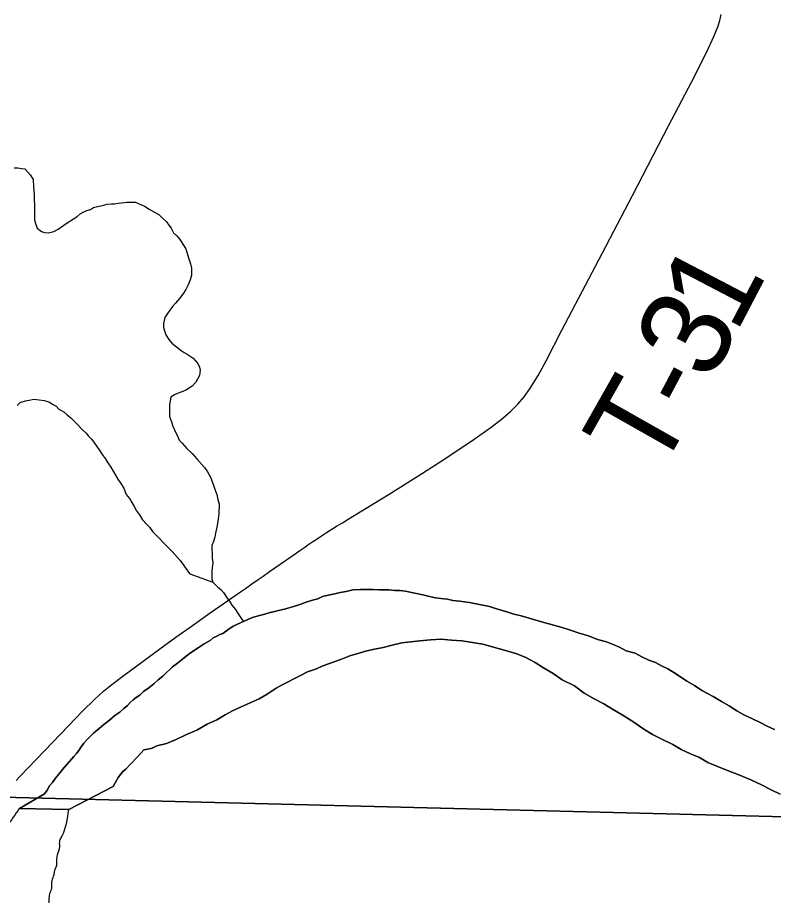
# Model space of a CAD drawing. Extents: x 0 to 64.8, y -5 to 22.
# Drawn here: x 5.817 to 6.296, y 19.777 to 20.333 of the extents above; entities that cross this region are included whole.
import ezdxf

# ---------------------------------------------------------------- set-up
doc = ezdxf.new("R2010")
doc.units = 0
for name, color, linetype in [('GM_X_Adjacent_County', 7, 'Continuous'), ('GM_X_County', 7, 'Continuous'), ('GM_X_Major_River', 7, 'Continuous'), ('GM_X_Minor_River', 7, 'Continuous'), ('GM_X_Township', 7, 'Continuous'), ('GM_X_Township_Road', 7, 'Continuous'), ('GM_X_Township_Road_Text', 7, 'Continuous')]:
    doc.layers.add(name, color=color, linetype=linetype)

msp = doc.modelspace()

# ---------------------------------------------------------------- linework, layer by layer
at = {"layer": 'GM_X_Adjacent_County'}
for points in [[(5.389, 19.84945), (5.43252, 19.84875), (5.46984, 19.84785), (5.65344, 19.8431), (5.76533, 19.84042), (5.77168, 19.84027), (5.78773, 19.84007), (5.80115, 19.83966), (5.81576, 19.8392), (6.48839, 19.82233), (6.75027, 19.81474), (6.76179, 19.81479), (6.79501, 19.81422), (6.90684, 19.8113), (6.9845, 19.80949)], [(6.9845, 19.80949), (6.90684, 19.8113), (6.79501, 19.81422), (6.76179, 19.81479), (6.75027, 19.81474), (6.48839, 19.82233), (5.81576, 19.8392), (5.80115, 19.83966), (5.78773, 19.84007), (5.77168, 19.84027), (5.76533, 19.84042), (5.65344, 19.8431), (5.46984, 19.84785), (5.43252, 19.84875), (5.389, 19.84945)]]:
    msp.add_lwpolyline(points, dxfattribs=at)
at = {"layer": 'GM_X_County'}
for points in [[(6.9845, 19.80949), (6.90684, 19.8113), (6.79501, 19.81422), (6.76179, 19.81479), (6.75027, 19.81474), (6.48839, 19.82233), (5.81576, 19.8392), (5.80115, 19.83966), (5.78773, 19.84007), (5.77168, 19.84027), (5.76533, 19.84042), (5.65344, 19.8431), (5.46984, 19.84785), (5.43252, 19.84875), (5.389, 19.84945)], [(5.389, 19.84945), (5.43252, 19.84875), (5.46984, 19.84785), (5.65344, 19.8431), (5.76533, 19.84042), (5.77168, 19.84027), (5.78773, 19.84007), (5.80115, 19.83966), (5.81576, 19.8392), (6.48839, 19.82233), (6.75027, 19.81474), (6.76179, 19.81479), (6.79501, 19.81422), (6.90684, 19.8113), (6.9845, 19.80949)]]:
    msp.add_lwpolyline(points, dxfattribs=at)
at = {"layer": 'GM_X_Major_River'}
for p, q in [((5.84927, 19.83155), (5.81799, 19.83221)), ((5.81805, 19.83225), (5.84929, 19.83155))]:
    msp.add_line(p, q, dxfattribs=at)
for points in [[(6.29639, 19.88239), (6.29185, 19.88437), (6.28733, 19.88672), (6.28242, 19.88908), (6.27751, 19.89144), (6.27261, 19.89418), (6.26771, 19.8973), (6.26281, 19.90004), (6.25754, 19.90316), (6.25037, 19.90708), (6.24585, 19.9102), (6.24096, 19.91294), (6.23681, 19.91566), (6.23267, 19.91839), (6.2289, 19.92073), (6.22475, 19.9227), (6.22098, 19.92466), (6.21682, 19.92625), (6.21229, 19.92823), (6.20814, 19.93057), (6.20246, 19.93219), (6.19831, 19.93453), (6.19415, 19.93612), (6.18999, 19.93771), (6.18432, 19.93932), (6.17864, 19.9417), (6.17259, 19.94331), (6.16729, 19.9453), (6.16199, 19.94691), (6.14874, 19.95054), (6.14306, 19.95216), (6.13889, 19.95336), (6.1351, 19.95456), (6.13132, 19.95539), (6.12753, 19.95659), (6.12337, 19.9578), (6.11958, 19.959), (6.1158, 19.9602), (6.11162, 19.96103), (6.10746, 19.96185), (6.10328, 19.96268), (6.09683, 19.96355), (6.09265, 19.964), (6.08924, 19.96481), (6.08507, 19.96526), (6.08165, 19.9657), (6.07786, 19.96652), (6.07445, 19.96733), (6.07066, 19.96816), (6.06649, 19.96898), (6.0627, 19.9698), (6.05928, 19.97024), (6.05586, 19.9703), (6.05206, 19.97074), (6.04902, 19.97079), (6.04598, 19.97084), (6.04217, 19.9709), (6.03875, 19.97095), (6.03419, 19.97103), (6.02924, 19.97073), (6.02504, 19.96966), (6.02122, 19.96896), (6.01779, 19.96825), (6.01473, 19.96754), (6.01015, 19.96648), (6.00709, 19.96501), (6.00365, 19.9643), (5.99983, 19.96284), (5.99639, 19.96176), (5.99256, 19.9603), (5.98951, 19.95959), (5.98607, 19.95851), (5.98301, 19.9578), (5.97996, 19.95709), (5.9769, 19.95638), (5.97346, 19.95529), (5.96926, 19.95422), (5.96582, 19.95314), (5.96276, 19.95205), (5.95586, 19.94874), (5.95356, 19.94764), (5.9501, 19.94541), (5.94703, 19.94318), (5.94511, 19.94245), (5.9432, 19.94134), (5.94089, 19.94024), (5.93897, 19.93875), (5.93705, 19.93764), (5.93513, 19.93653), (5.93129, 19.93394)], [(5.93129, 19.93394), (5.93513, 19.93653), (5.93705, 19.93764), (5.93897, 19.93875), (5.94089, 19.94024), (5.9432, 19.94134), (5.94511, 19.94245), (5.94703, 19.94318), (5.9501, 19.94541), (5.95356, 19.94764), (5.95586, 19.94874), (5.96276, 19.95205), (5.96582, 19.95314), (5.96926, 19.95422), (5.97346, 19.95529), (5.9769, 19.95638), (5.97996, 19.95709), (5.98301, 19.9578), (5.98607, 19.95851), (5.98951, 19.95959), (5.99256, 19.9603), (5.99639, 19.96176), (5.99983, 19.96284), (6.00365, 19.9643), (6.00709, 19.96501), (6.01015, 19.96648), (6.01473, 19.96754), (6.01779, 19.96825), (6.02122, 19.96896), (6.02504, 19.96966), (6.02924, 19.97073), (6.03419, 19.97103), (6.03875, 19.97095), (6.04217, 19.9709), (6.04598, 19.97084), (6.04902, 19.97079), (6.05206, 19.97074), (6.05586, 19.9703), (6.05928, 19.97024), (6.0627, 19.9698), (6.06649, 19.96898), (6.07066, 19.96816), (6.07445, 19.96733), (6.07786, 19.96652), (6.08165, 19.9657), (6.08507, 19.96526), (6.08924, 19.96481), (6.09265, 19.964), (6.09683, 19.96355), (6.10328, 19.96268), (6.10746, 19.96185), (6.11162, 19.96103), (6.1158, 19.9602), (6.11958, 19.959), (6.12337, 19.9578), (6.12753, 19.95659), (6.13132, 19.95539), (6.1351, 19.95456), (6.13889, 19.95336), (6.14306, 19.95216), (6.14874, 19.95054), (6.16199, 19.94691), (6.16729, 19.9453), (6.17259, 19.94331), (6.17864, 19.9417), (6.18432, 19.93932), (6.18999, 19.93771), (6.19415, 19.93612), (6.19831, 19.93453), (6.20246, 19.93219), (6.20814, 19.93057), (6.21229, 19.92823), (6.21682, 19.92625), (6.22098, 19.92466), (6.22475, 19.9227), (6.2289, 19.92073), (6.23267, 19.91839), (6.23681, 19.91566), (6.24096, 19.91294), (6.24585, 19.9102), (6.25037, 19.90708), (6.25754, 19.90316), (6.26281, 19.90004), (6.26771, 19.8973), (6.27261, 19.89418), (6.27751, 19.89144), (6.28242, 19.88908), (6.28733, 19.88672), (6.29185, 19.88437), (6.29639, 19.88239)], [(5.84929, 19.83155), (5.87742, 19.84627), (5.88055, 19.85192), (5.88366, 19.85567), (5.88558, 19.85716), (5.88829, 19.86015), (5.89332, 19.86539), (5.89681, 19.86951), (5.89947, 19.86985), (5.90215, 19.87057), (5.90521, 19.87204), (5.91132, 19.87346), (5.91745, 19.87602), (5.92358, 19.87896), (5.93047, 19.88189), (5.937, 19.88558), (5.94313, 19.88852), (5.9485, 19.89148), (5.9531, 19.89406), (5.95847, 19.89663), (5.96421, 19.8992), (5.96996, 19.90177), (5.97495, 19.90473), (5.98072, 19.90843), (5.98456, 19.91065), (5.98839, 19.91249), (5.99184, 19.91433), (5.99606, 19.91655), (6.00066, 19.91875), (6.00563, 19.92057), (6.01099, 19.92276), (6.01673, 19.92495), (6.02208, 19.92676), (6.02744, 19.92896), (6.03394, 19.93075), (6.03814, 19.9322), (6.0431, 19.93326), (6.04845, 19.93431), (6.05417, 19.93574), (6.06028, 19.93716), (6.066, 19.93783), (6.07171, 19.9385), (6.07857, 19.93914), (6.08504, 19.93942), (6.09188, 19.93893), (6.09834, 19.93844), (6.10631, 19.93717), (6.11162, 19.93633), (6.12752, 19.93189), (6.1332, 19.93027), (6.13887, 19.9279), (6.14491, 19.92477), (6.15018, 19.92126), (6.15621, 19.91774), (6.16185, 19.91385), (6.16978, 19.90992), (6.17579, 19.90526), (6.1822, 19.90173), (6.18824, 19.8986), (6.19389, 19.89508), (6.19992, 19.89157), (6.2067, 19.88727), (6.2131, 19.88299), (6.21912, 19.87909), (6.22554, 19.87595), (6.23196, 19.8728), (6.23723, 19.86968), (6.24328, 19.86692), (6.24894, 19.86455), (6.25422, 19.86142), (6.25989, 19.85905), (6.26669, 19.85628), (6.27387, 19.8535), (6.28143, 19.85034), (6.28823, 19.84719), (6.29427, 19.84405), (6.29993, 19.84129)], [(6.29993, 19.84129), (6.29427, 19.84405), (6.28823, 19.84719), (6.28143, 19.85034), (6.27387, 19.8535), (6.26669, 19.85628), (6.25989, 19.85905), (6.25422, 19.86142), (6.24894, 19.86455), (6.24328, 19.86692), (6.23723, 19.86968), (6.23196, 19.8728), (6.22554, 19.87595), (6.21912, 19.87909), (6.2131, 19.88299), (6.2067, 19.88727), (6.19992, 19.89157), (6.19389, 19.89508), (6.18824, 19.8986), (6.1822, 19.90173), (6.17579, 19.90526), (6.16978, 19.90992), (6.16185, 19.91385), (6.15621, 19.91774), (6.15018, 19.92126), (6.14491, 19.92477), (6.13887, 19.9279), (6.1332, 19.93027), (6.12752, 19.93189), (6.11162, 19.93633), (6.10631, 19.93717), (6.09834, 19.93844), (6.09188, 19.93893), (6.08504, 19.93942), (6.07857, 19.93914), (6.07171, 19.9385), (6.066, 19.93783), (6.06028, 19.93716), (6.05417, 19.93574), (6.04845, 19.93431), (6.0431, 19.93326), (6.03814, 19.9322), (6.03394, 19.93075), (6.02744, 19.92896), (6.02208, 19.92676), (6.01673, 19.92495), (6.01099, 19.92276), (6.00563, 19.92057), (6.00066, 19.91875), (5.99606, 19.91655), (5.99184, 19.91433), (5.98839, 19.91249), (5.98456, 19.91065), (5.98072, 19.90843), (5.97495, 19.90473), (5.96996, 19.90177), (5.96421, 19.8992), (5.95847, 19.89663), (5.9531, 19.89406), (5.9485, 19.89148), (5.94313, 19.88852), (5.937, 19.88558), (5.93047, 19.88189), (5.92358, 19.87896), (5.91745, 19.87602), (5.91132, 19.87346), (5.90521, 19.87204), (5.90215, 19.87057), (5.89947, 19.86985), (5.89681, 19.86951), (5.89332, 19.86539), (5.88829, 19.86015), (5.88558, 19.85716), (5.88366, 19.85567), (5.88055, 19.85192), (5.87742, 19.84627), (5.84929, 19.83155)], [(5.93129, 19.93394), (5.92706, 19.93134), (5.9236, 19.92874), (5.92129, 19.92688), (5.9182, 19.92427), (5.91513, 19.92204), (5.9132, 19.92017), (5.91126, 19.9183), (5.90895, 19.91606), (5.90587, 19.91383), (5.90317, 19.91121), (5.90008, 19.9086), (5.89662, 19.90638), (5.89431, 19.90413), (5.892, 19.90265), (5.89007, 19.90116), (5.88814, 19.8993), (5.88659, 19.89742), (5.88428, 19.89556), (5.88159, 19.89332), (5.87851, 19.89109), (5.87504, 19.88811), (5.87157, 19.8855), (5.86849, 19.88289), (5.86502, 19.87991), (5.86309, 19.87804), (5.86077, 19.8758), (5.85883, 19.87355), (5.85728, 19.8713), (5.85572, 19.86904), (5.85417, 19.86716), (5.85262, 19.86529), (5.85107, 19.86341), (5.84526, 19.85705), (5.84293, 19.85405), (5.84099, 19.85142), (5.83905, 19.84879), (5.83711, 19.84654), (5.83555, 19.84391), (5.83399, 19.84165), (5.81805, 19.83225)], [(5.81805, 19.83225), (5.83399, 19.84165), (5.83555, 19.84391), (5.83711, 19.84654), (5.83905, 19.84879), (5.84099, 19.85142), (5.84293, 19.85405), (5.84526, 19.85705), (5.85107, 19.86341), (5.85262, 19.86529), (5.85417, 19.86716), (5.85572, 19.86904), (5.85728, 19.8713), (5.85883, 19.87355), (5.86077, 19.8758), (5.86309, 19.87804), (5.86502, 19.87991), (5.86849, 19.88289), (5.87157, 19.8855), (5.87504, 19.88811), (5.87851, 19.89109), (5.88159, 19.89332), (5.88428, 19.89556), (5.88659, 19.89742), (5.88814, 19.8993), (5.89007, 19.90116), (5.892, 19.90265), (5.89431, 19.90413), (5.89662, 19.90638), (5.90008, 19.9086), (5.90317, 19.91121), (5.90587, 19.91383), (5.90895, 19.91606), (5.91126, 19.9183), (5.9132, 19.92017), (5.91513, 19.92204), (5.9182, 19.92427), (5.92129, 19.92688), (5.9236, 19.92874), (5.92706, 19.93134), (5.93129, 19.93394)]]:
    msp.add_lwpolyline(points, dxfattribs=at)
for points in [[(5.81799, 19.83221), (5.81022, 19.82135), (5.80824, 19.81875), (5.8062, 19.81426), (5.80561, 19.80745), (5.80438, 19.80445), (5.80388, 19.80066), (5.80218, 19.79464), (5.80169, 19.79124), (5.79972, 19.78865), (5.79876, 19.78222), (5.79827, 19.77882), (5.79702, 19.77506), (5.79646, 19.76938), (5.79369, 19.76567), (5.79279, 19.76115), (5.79233, 19.7585), (5.79139, 19.75284), (5.79092, 19.74981), (5.79008, 19.74718), (5.78956, 19.74264), (5.78862, 19.73698), (5.78892, 19.73431), (5.78919, 19.73088), (5.78949, 19.72822), (5.79079, 19.72134), (5.79147, 19.71866), (5.79175, 19.71561), (5.79241, 19.71217), (5.7938, 19.70833), (5.7941, 19.70567), (5.79578, 19.69878), (5.79645, 19.69572), (5.79825, 19.69263), (5.79923, 19.68766), (5.80062, 19.68344), (5.80275, 19.67881), (5.80527, 19.67456), (5.80593, 19.67112), (5.8066, 19.66844), (5.80878, 19.66533), (5.82755, 19.64663)], [(5.87732, 19.64474), (5.8515, 19.67234), (5.84976, 19.67771), (5.84838, 19.68193), (5.84732, 19.68462), (5.84514, 19.68773), (5.84375, 19.69157), (5.84134, 19.69962), (5.83992, 19.7027), (5.83852, 19.70655), (5.83788, 19.71036), (5.83682, 19.71305), (5.8354, 19.71614), (5.83475, 19.71957), (5.83262, 19.7242), (5.83118, 19.7269), (5.83015, 19.73035), (5.8295, 19.73379), (5.82924, 19.73759), (5.8297, 19.74024), (5.83061, 19.74515), (5.83107, 19.74779), (5.83277, 19.75343), (5.83324, 19.75645), (5.83413, 19.7606), (5.83463, 19.76438), (5.83547, 19.76702), (5.83676, 19.77191), (5.83734, 19.77835), (5.83858, 19.78173), (5.83874, 19.78666), (5.83999, 19.79041), (5.84045, 19.79306), (5.84168, 19.79606), (5.84179, 19.79947), (5.84228, 19.80287), (5.84358, 19.80815), (5.8437, 19.81194), (5.84492, 19.81456), (5.84927, 19.83155)]]:
    msp.add_spline(points, degree=3, dxfattribs=at)
at = {"layer": 'GM_X_Minor_River'}
for points in [[(5.81472, 20.23793), (5.817, 20.23789), (5.81966, 20.23747), (5.82156, 20.23744), (5.82492, 20.23359), (5.82677, 20.23052), (5.82708, 20.22595), (5.82739, 20.22101), (5.82733, 20.21759), (5.82767, 20.21454), (5.82762, 20.21188), (5.82759, 20.20998), (5.82755, 20.20732), (5.82752, 20.20504), (5.82824, 20.20275), (5.82933, 20.1997), (5.83196, 20.19775), (5.83385, 20.19696), (5.83652, 20.19692), (5.83995, 20.19762), (5.84264, 20.1991), (5.8461, 20.2017), (5.84841, 20.20319), (5.85225, 20.20578), (5.85456, 20.20727), (5.85648, 20.20875), (5.8584, 20.20986), (5.8607, 20.21097), (5.863, 20.21169), (5.86491, 20.2128), (5.86759, 20.21352), (5.87064, 20.21423), (5.8737, 20.21494), (5.87636, 20.21527), (5.87826, 20.21524), (5.88055, 20.21559), (5.88627, 20.21625), (5.88893, 20.21621), (5.89159, 20.21617), (5.89348, 20.21538), (5.89537, 20.21459), (5.89726, 20.21379), (5.90027, 20.21185), (5.90367, 20.20989), (5.9063, 20.20833), (5.90818, 20.20678), (5.91118, 20.20369), (5.91267, 20.20177), (5.91416, 20.19984), (5.91563, 20.19678), (5.91788, 20.19484), (5.91975, 20.19253), (5.92198, 20.18908), (5.92346, 20.18677), (5.92419, 20.18448), (5.92527, 20.18104), (5.92636, 20.17722), (5.92707, 20.17455), (5.927, 20.16999), (5.92619, 20.16696), (5.92501, 20.16395), (5.92344, 20.16093), (5.92149, 20.15792), (5.91954, 20.15529), (5.91684, 20.1523), (5.91528, 20.15042), (5.91373, 20.14855), (5.9114, 20.14516), (5.91023, 20.14328), (5.90982, 20.14139), (5.90941, 20.1395), (5.90937, 20.13684), (5.91009, 20.13417), (5.91082, 20.13225), (5.91267, 20.12918), (5.91454, 20.12687), (5.92055, 20.12222), (5.92243, 20.12105), (5.92431, 20.11988), (5.9262, 20.1187), (5.92808, 20.11753), (5.93107, 20.11406), (5.93218, 20.11177), (5.93253, 20.10986), (5.93209, 20.10645), (5.93092, 20.10419), (5.92975, 20.10231), (5.92742, 20.09968), (5.92396, 20.09746), (5.92166, 20.09636), (5.9186, 20.09527), (5.91631, 20.09416), (5.914, 20.09268), (5.91358, 20.09041), (5.91316, 20.08776), (5.91312, 20.08509), (5.91305, 20.08054), (5.91451, 20.07709), (5.91523, 20.07442), (5.91707, 20.07021), (5.91818, 20.06829)], [(5.81654, 20.08742), (5.81847, 20.08929), (5.82191, 20.09037), (5.82535, 20.09108), (5.82726, 20.09143), (5.83067, 20.09099), (5.83371, 20.09056), (5.83674, 20.08975), (5.83938, 20.08819), (5.84126, 20.08702), (5.84313, 20.08509), (5.84615, 20.08352)], [(5.84615, 20.08352), (5.8484, 20.08158), (5.85065, 20.07965), (5.85253, 20.07772), (5.8544, 20.07579), (5.85814, 20.07193), (5.86039, 20.06999), (5.86188, 20.06806), (5.86376, 20.06613), (5.86525, 20.06421), (5.86711, 20.06152), (5.86896, 20.05883), (5.87045, 20.05652), (5.87231, 20.05384), (5.87417, 20.05115), (5.87603, 20.04845), (5.88047, 20.04078), (5.88233, 20.03809), (5.88419, 20.03502), (5.88565, 20.0312), (5.88789, 20.0285), (5.89085, 20.02351), (5.89233, 20.02083), (5.89419, 20.01814), (5.89605, 20.01507), (5.89867, 20.01237), (5.90054, 20.01044), (5.9024, 20.00775), (5.90464, 20.00543), (5.90651, 20.0035), (5.90913, 20.0008), (5.91101, 19.99887), (5.91288, 19.99694), (5.91475, 19.99501), (5.91662, 19.99308), (5.91811, 19.99115), (5.91998, 19.98922), (5.92222, 19.98615), (5.92445, 19.98269), (5.92594, 19.98077), (5.94069, 19.97559)], [(5.91818, 20.06829), (5.91928, 20.06562), (5.92115, 20.06369), (5.92414, 20.06022), (5.92751, 20.05712), (5.9305, 20.05365), (5.93536, 20.04825), (5.93722, 20.04556), (5.93907, 20.04211), (5.94017, 20.03944), (5.94126, 20.03638), (5.94235, 20.03332), (5.94308, 20.03103), (5.94379, 20.02798), (5.94451, 20.02493), (5.94441, 20.01885), (5.94398, 20.01543), (5.94355, 20.01278), (5.94314, 20.01051), (5.94273, 20.00861), (5.94232, 20.00672), (5.9419, 20.00407), (5.94109, 20.00142), (5.93991, 19.99878), (5.93988, 19.99688), (5.9402, 19.99307), (5.94017, 19.9908), (5.9405, 19.98813), (5.94004, 19.98282), (5.93999, 19.9794), (5.93996, 19.9775), (5.94069, 19.97559), (5.94368, 19.9725), (5.94556, 19.97095), (5.94743, 19.96902), (5.94966, 19.96556), (5.95115, 19.96364), (5.95263, 19.96095), (5.95487, 19.95826), (5.95673, 19.95557), (5.95784, 19.95365), (5.95989, 19.95081)]]:
    msp.add_lwpolyline(points, dxfattribs=at)
at = {"layer": 'GM_X_Township'}
for points in [[(5.7946, 20.9), (5.79356, 20.86592), (5.7929, 20.84415), (5.76533, 19.84042), (5.77168, 19.84027), (5.78773, 19.84007), (5.80115, 19.83966), (5.81576, 19.8392), (6.48839, 19.82233), (6.75027, 19.81474), (6.76179, 19.81479), (6.79501, 19.81422), (6.90684, 19.8113), (6.9845, 19.80949)], [(6.9845, 19.80949), (6.90684, 19.8113), (6.79501, 19.81422), (6.76179, 19.81479), (6.75027, 19.81474), (6.48839, 19.82233), (5.81576, 19.8392), (5.80115, 19.83966), (5.78773, 19.84007), (5.77168, 19.84027), (5.76533, 19.84042), (5.76115, 19.7093)]]:
    msp.add_lwpolyline(points, dxfattribs=at)
at = {"layer": 'GM_X_Township_Road'}
msp.add_lwpolyline([(5.81602, 19.85005), (5.81861, 19.85276), (5.84916, 19.88471), (5.85781, 19.89364), (5.86575, 19.90152), (5.87126, 19.90654), (5.87659, 19.91081), (5.88354, 19.91604), (5.89652, 19.92564), (5.90704, 19.93336), (5.9171, 19.94067), (5.92618, 19.94719), (5.93884, 19.9561), (5.9582, 19.96944), (5.96125, 19.97158), (5.96528, 19.97446), (5.96934, 19.9773), (5.97239, 19.97945), (5.97644, 19.98231), (5.98662, 19.9894), (5.99274, 19.99362), (5.99577, 19.99573), (5.9988, 19.99786), (6.00085, 19.99923), (6.00393, 20.00128), (6.00598, 20.00265), (6.01064, 20.00568), (6.01271, 20.00703), (6.01901, 20.01096), (6.02272, 20.01322), (6.02642, 20.01551), (6.05241, 20.03138), (6.0735, 20.04456), (6.08756, 20.05373), (6.10622, 20.06609), (6.11685, 20.07365), (6.12422, 20.07937), (6.12934, 20.0839), (6.13373, 20.08831), (6.13777, 20.09302), (6.14144, 20.09804), (6.14662, 20.10652), (6.15176, 20.11576), (6.16169, 20.13513), (6.18737, 20.18413), (6.20643, 20.22047), (6.22922, 20.26468), (6.24404, 20.29271), (6.25363, 20.31154), (6.25807, 20.32105), (6.26063, 20.32733), (6.26174, 20.33134), (6.26272, 20.33512)], dxfattribs=at)

# ---------------------------------------------------------------- texts
at = {"layer": 'GM_X_Township_Road_Text'}
for s, rotation, p in [('1', 62.3946, (6.27199, 20.13245)), ('3', 62.3192, (6.2557, 20.10138)), ('T', 60.4975, (6.22291, 20.04204)), ('-', 62.1139, (6.24468, 20.08056))]:
    msp.add_text(s, height=0.05682, rotation=rotation, dxfattribs=at).set_placement(p)

doc.saveas('drawing.dxf')
